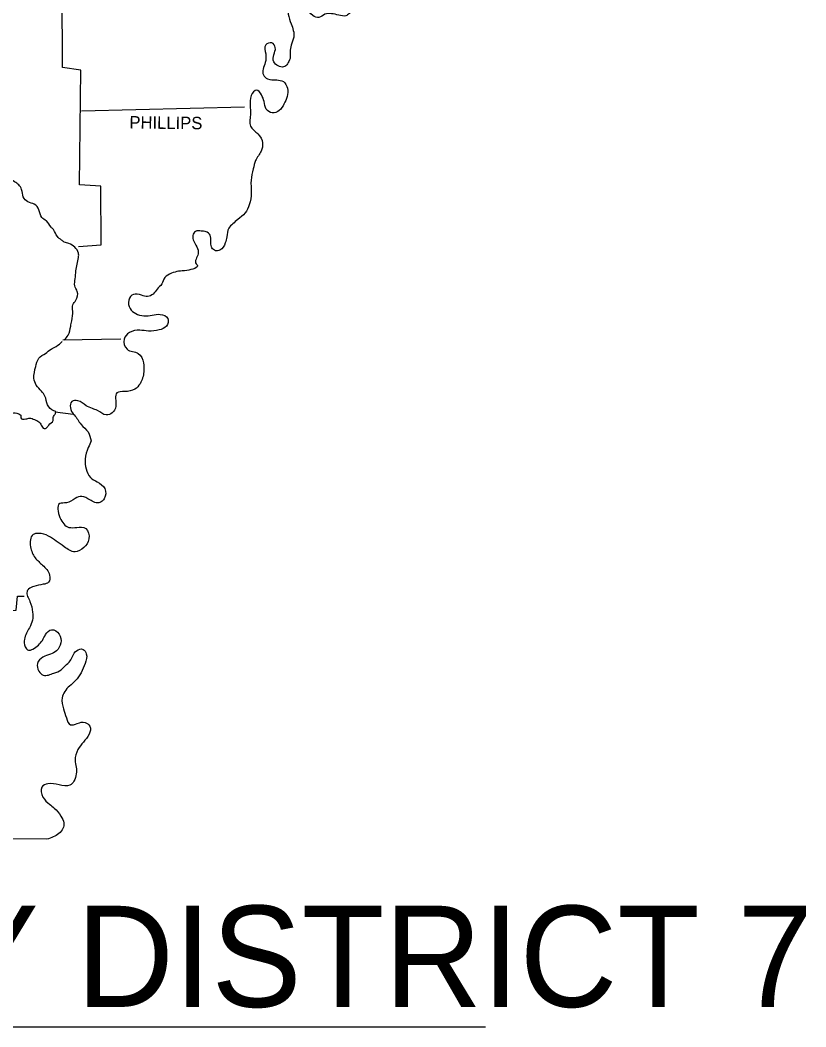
# Model space of a CAD drawing. Extents: x 8749 to 11879, y 13275 to 15339.
# Drawn here: x 11606.7 to 11878.6, y 14558.3 to 14906.6 of the extents above; entities that cross this region are included whole.
import ezdxf

# ---------------------------------------------------------------- set-up
doc = ezdxf.new("R2010")
doc.units = 0
doc.layers.add('R_Draft', color=7, linetype='Continuous')

msp = doc.modelspace()

# ---------------------------------------------------------------- linework, layer by layer
at = {"layer": 'R_Draft'}
for p, q in [((11621.54, 14795.98), (11641.54, 14796.28)), ((11625.14, 14770.18), (11618.84, 14770.98)), ((11106.59, 14558.28), (11767.82, 14558.28))]:
    msp.add_line(p, q, dxfattribs=at)
for points in [[(11626.94, 14828.28), (11634.74, 14828.78), (11634.64, 14849.08), (11627.34, 14849.58), (11627.74, 14889.28), (11621.44, 14890.18), (11621.24, 14916.88), (11706.54, 14917.48)], [(11627.94, 14875.18), (11684.34, 14876.58)], [(11579.24, 14708.58), (11592.64, 14707.78), (11593.24, 14701.98), (11605.34, 14702.38), (11605.84, 14707.28), (11608.14, 14707.28)], [(11616.04, 14623.18), (11249.54, 14623.78), (11249.34, 14704.68)]]:
    msp.add_lwpolyline(points, dxfattribs=at)
for points in [[(11743.64, 14992.38), (11744.04, 14989.48), (11742.34, 14986.38), (11741.74, 14983.28), (11742.04, 14980.18), (11738.84, 14978.48), (11736.04, 14976.48), (11737.64, 14974.08), (11740.64, 14971.88), (11743.64, 14970.18), (11745.54, 14968.48), (11746.04, 14964.38), (11746.54, 14961.78), (11747.54, 14958.18), (11747.94, 14955.68), (11746.14, 14952.68), (11744.04, 14952.08), (11741.84, 14952.78), (11739.24, 14952.98), (11737.14, 14950.98), (11735.64, 14948.18), (11734.14, 14945.38), (11733.04, 14942.98), (11731.94, 14940.38), (11729.74, 14937.38), (11727.04, 14936.88), (11723.84, 14936.08), (11721.94, 14933.88), (11722.24, 14930.18), (11724.04, 14927.68), (11725.44, 14924.58), (11726.44, 14921.88), (11725.94, 14918.48), (11724.54, 14915.98), (11722.74, 14914.48), (11721.94, 14911.28), (11720.64, 14908.88), (11719.44, 14908.08), (11717.04, 14908.28), (11714.44, 14908.78), (11712.24, 14908.58), (11710.14, 14907.48), (11708.04, 14908.18), (11705.84, 14910.58), (11704.04, 14912.38), (11702.04, 14913.08), (11699.94, 14911.98), (11699.54, 14908.68), (11700.54, 14905.28), (11701.44, 14900.68), (11700.54, 14897.88), (11700.24, 14893.28)], [(11743.64, 14992.38), (11744.04, 14989.48), (11742.34, 14986.38), (11741.74, 14983.28), (11742.04, 14980.18), (11738.84, 14978.48), (11736.04, 14976.48), (11737.64, 14974.08), (11740.64, 14971.88), (11743.64, 14970.18), (11745.54, 14968.48), (11746.04, 14964.38), (11746.54, 14961.78), (11747.54, 14958.18), (11747.94, 14955.68), (11746.14, 14952.68), (11744.04, 14952.08), (11741.84, 14952.78), (11739.24, 14952.98), (11737.14, 14950.98), (11735.64, 14948.18), (11734.14, 14945.38), (11733.04, 14942.98), (11731.94, 14940.38), (11729.74, 14937.38), (11727.04, 14936.88), (11723.84, 14936.08), (11721.94, 14933.88), (11722.24, 14930.18), (11724.04, 14927.68), (11725.44, 14924.58), (11726.44, 14921.88), (11725.94, 14918.48), (11724.54, 14915.98), (11722.74, 14914.48), (11721.94, 14911.28), (11720.64, 14908.88), (11719.44, 14908.08), (11717.04, 14908.28), (11714.44, 14908.78), (11712.24, 14908.58), (11710.14, 14907.48), (11708.04, 14908.18), (11705.84, 14910.58), (11704.04, 14912.38), (11702.04, 14913.08), (11699.94, 14911.98), (11699.54, 14908.68), (11700.54, 14905.28), (11701.44, 14900.68), (11700.54, 14897.88), (11700.24, 14893.28)], [(11700.24, 14893.28), (11697.94, 14890.38), (11694.54, 14892.18), (11694.54, 14894.58), (11695.04, 14897.08), (11693.84, 14898.68), (11691.74, 14897.98), (11691.74, 14894.88), (11691.54, 14891.88), (11690.94, 14887.58), (11692.34, 14886.28), (11695.54, 14885.88), (11697.84, 14885.28), (11699.24, 14882.98), (11699.14, 14880.18), (11698.04, 14877.48), (11696.44, 14875.28), (11693.94, 14874.48), (11691.94, 14875.78), (11691.14, 14878.38), (11690.24, 14880.68), (11688.54, 14882.38), (11686.74, 14880.48), (11686.34, 14876.98), (11686.44, 14873.98), (11686.44, 14869.88), (11689.04, 14867.18), (11690.64, 14864.08), (11690.14, 14861.28), (11688.24, 14857.98), (11687.44, 14855.08), (11686.64, 14851.18), (11686.74, 14846.88), (11686.04, 14842.68), (11684.64, 14839.88), (11682.04, 14837.58), (11680.34, 14836.08), (11678.94, 14834.58), (11678.24, 14831.58), (11677.74, 14829.48), (11675.84, 14826.98), (11674.34, 14826.78), (11673.14, 14827.78), (11672.74, 14829.48), (11672.74, 14831.18), (11671.94, 14832.88), (11669.44, 14833.58), (11667.44, 14833.48), (11666.54, 14832.08), (11667.84, 14828.18), (11668.34, 14825.68), (11667.64, 14822.28), (11668.04, 14821.88), (11664.44, 14819.98), (11661.54, 14819.68), (11659.14, 14818.98), (11656.84, 14817.48), (11655.74, 14815.28), (11654.14, 14813.48), (11652.74, 14811.78), (11650.84, 14810.98), (11648.74, 14811.38), (11645.94, 14811.68), (11644.34, 14809.68), (11644.84, 14806.78), (11646.74, 14805.08), (11649.54, 14804.28), (11652.44, 14804.48), (11655.24, 14804.78), (11657.84, 14803.38), (11657.34, 14800.68), (11654.84, 14799.38), (11651.14, 14798.98), (11648.14, 14799.28), (11644.54, 14798.48), (11642.74, 14796.18), (11643.74, 14792.68), (11647.64, 14791.28), (11649.44, 14787.98), (11649.54, 14784.88), (11648.24, 14780.78), (11646.44, 14778.88), (11642.94, 14778.08), (11640.24, 14777.58), (11639.84, 14772.98), (11638.64, 14770.68), (11636.54, 14769.98), (11633.54, 14771.48), (11631.74, 14772.18), (11629.54, 14773.18), (11626.74, 14774.88), (11624.64, 14774.58), (11625.24, 14770.18), (11625.44, 14769.98), (11627.84, 14766.68), (11630.24, 14764.08), (11631.34, 14760.98)], [(11700.24, 14893.28), (11697.94, 14890.38), (11694.54, 14892.18), (11694.54, 14894.58), (11695.04, 14897.08), (11693.84, 14898.68), (11691.74, 14897.98), (11691.74, 14894.88), (11691.54, 14891.88), (11690.94, 14887.58), (11692.34, 14886.28), (11695.54, 14885.88), (11697.84, 14885.28), (11699.24, 14882.98), (11699.14, 14880.18), (11698.04, 14877.48), (11696.44, 14875.28), (11693.94, 14874.48), (11691.94, 14875.78), (11691.14, 14878.38), (11690.24, 14880.68), (11688.54, 14882.38), (11686.74, 14880.48), (11686.34, 14876.98), (11686.44, 14873.98), (11686.44, 14869.88), (11689.04, 14867.18), (11690.64, 14864.08), (11690.14, 14861.28), (11688.24, 14857.98), (11687.44, 14855.08), (11686.64, 14851.18), (11686.74, 14846.88), (11686.04, 14842.68), (11684.64, 14839.88), (11682.04, 14837.58), (11680.34, 14836.08), (11678.94, 14834.58), (11678.24, 14831.58), (11677.74, 14829.48), (11675.84, 14826.98), (11674.34, 14826.78), (11673.14, 14827.78), (11672.74, 14829.48), (11672.74, 14831.18), (11671.94, 14832.88), (11669.44, 14833.58), (11667.44, 14833.48), (11666.54, 14832.08), (11667.84, 14828.18), (11668.34, 14825.68), (11667.64, 14822.28), (11668.04, 14821.88), (11664.44, 14819.98), (11661.54, 14819.68), (11659.14, 14818.98), (11656.84, 14817.48), (11655.74, 14815.28), (11654.14, 14813.48), (11652.74, 14811.78), (11650.84, 14810.98), (11648.74, 14811.38), (11645.94, 14811.68), (11644.34, 14809.68), (11644.84, 14806.78), (11646.74, 14805.08), (11649.54, 14804.28), (11652.44, 14804.48), (11655.24, 14804.78), (11657.84, 14803.38), (11657.34, 14800.68), (11654.84, 14799.38), (11651.14, 14798.98), (11648.14, 14799.28), (11644.54, 14798.48), (11642.74, 14796.18), (11643.74, 14792.68), (11647.64, 14791.28), (11649.44, 14787.98), (11649.54, 14784.88), (11648.24, 14780.78), (11646.44, 14778.88), (11642.94, 14778.08), (11640.24, 14777.58), (11639.84, 14772.98), (11638.64, 14770.68), (11636.54, 14769.98), (11633.54, 14771.48), (11631.74, 14772.18), (11629.54, 14773.18), (11626.74, 14774.88), (11624.64, 14774.58), (11625.24, 14770.18), (11625.44, 14769.98), (11627.84, 14766.68), (11630.24, 14764.08), (11631.34, 14760.98)], [(11622.04, 14795.98), (11623.34, 14797.58), (11624.24, 14800.68), (11624.64, 14802.58), (11624.94, 14805.88), (11625.04, 14808.08), (11626.04, 14809.68), (11626.54, 14812.68), (11625.64, 14814.68), (11625.84, 14817.08), (11626.04, 14819.78), (11626.44, 14822.18), (11626.94, 14824.48), (11626.94, 14825.98), (11625.64, 14827.98), (11623.64, 14829.28), (11622.04, 14829.78), (11621.04, 14830.48), (11619.64, 14831.68), (11618.24, 14834.08), (11617.44, 14834.98), (11615.84, 14837.08), (11614.24, 14838.28), (11613.24, 14840.98), (11611.64, 14842.88), (11609.44, 14843.68), (11607.84, 14845.38), (11607.24, 14847.98), (11606.24, 14849.58), (11604.84, 14850.58), (11602.54, 14851.98), (11600.84, 14852.98), (11600.34, 14855.28), (11599.34, 14856.38), (11596.94, 14856.98), (11596.64, 14861.08)], [(11558.64, 14809.38), (11560.14, 14808.38), (11562.24, 14808.48), (11563.64, 14809.08), (11564.74, 14808.98), (11566.24, 14808.08), (11567.24, 14806.88), (11567.94, 14805.98), (11568.44, 14804.58), (11568.44, 14803.28), (11568.94, 14801.48), (11569.54, 14800.78), (11570.34, 14799.48), (11570.84, 14798.28), (11571.14, 14797.48), (11572.24, 14796.18), (11573.24, 14796.28), (11574.14, 14796.18), (11575.34, 14795.48), (11577.14, 14794.08), (11577.44, 14793.68), (11578.64, 14791.08), (11578.84, 14789.48), (11579.04, 14787.38), (11579.44, 14785.38), (11580.24, 14783.18), (11580.64, 14781.68), (11581.54, 14779.58), (11582.14, 14778.18), (11582.94, 14776.38), (11584.14, 14774.38), (11584.64, 14773.18), (11586.34, 14773.28), (11587.54, 14773.78), (11588.44, 14774.58), (11589.54, 14774.48), (11590.74, 14774.08), (11592.34, 14773.78), (11593.34, 14774.38), (11593.84, 14774.78), (11593.94, 14775.68), (11594.84, 14776.18), (11595.84, 14775.48), (11596.94, 14773.88), (11596.94, 14772.88), (11596.54, 14772.28), (11595.24, 14771.48), (11593.44, 14770.88), (11592.94, 14770.18), (11594.64, 14769.38), (11597.34, 14769.18), (11598.04, 14769.78), (11599.84, 14769.28), (11600.54, 14769.78), (11602.94, 14769.68), (11604.04, 14770.48), (11606.24, 14770.38), (11606.94, 14769.88), (11606.94, 14768.98), (11608.74, 14768.58), (11610.04, 14768.88), (11611.74, 14768.38), (11613.24, 14767.58), (11614.04, 14766.48), (11615.04, 14765.28), (11615.94, 14765.58), (11616.64, 14766.48), (11618.14, 14768.08), (11618.14, 14769.08), (11618.54, 14769.78), (11619.04, 14770.78)], [(11619.14, 14771.08), (11618.44, 14771.38), (11616.24, 14773.48), (11615.34, 14776.48), (11614.14, 14778.18), (11612.34, 14780.28), (11611.54, 14782.68), (11612.14, 14786.68), (11613.24, 14789.58), (11615.54, 14791.28), (11617.44, 14792.68), (11619.24, 14793.68), (11621.34, 14795.38)], [(11631.34, 14760.98), (11630.34, 14758.68), (11629.24, 14754.68), (11629.54, 14751.28), (11631.04, 14748.38), (11633.44, 14746.78), (11636.04, 14744.48), (11635.84, 14740.98), (11634.34, 14739.68), (11630.84, 14740.58), (11628.14, 14741.78), (11625.84, 14741.08), (11622.74, 14739.58), (11620.44, 14739.28), (11620.54, 14734.48), (11623.64, 14731.08), (11626.34, 14731.08), (11629.44, 14730.68), (11630.54, 14727.08), (11628.74, 14724.08), (11625.74, 14722.58), (11621.94, 14724.38), (11619.24, 14726.28), (11616.54, 14728.08), (11613.14, 14728.98), (11611.24, 14728.58), (11610.34, 14724.38), (11611.94, 14720.58), (11614.54, 14717.98), (11616.94, 14714.58), (11616.54, 14712.08), (11614.74, 14711.38), (11611.54, 14710.68), (11609.64, 14709.68), (11609.14, 14708.88), (11610.14, 14705.48), (11611.04, 14701.78), (11611.04, 14698.98), (11609.94, 14696.38), (11608.24, 14692.38), (11608.44, 14689.78), (11609.64, 14688.58), (11611.14, 14688.98), (11613.14, 14690.38), (11614.44, 14691.98), (11615.54, 14693.98), (11617.64, 14695.68), (11620.24, 14694.18), (11620.84, 14691.08), (11619.34, 14688.38), (11617.24, 14687.18), (11614.64, 14686.18), (11612.74, 14683.98), (11613.24, 14681.38), (11614.74, 14679.98), (11618.44, 14680.68), (11620.94, 14681.78), (11622.34, 14683.18), (11624.04, 14684.88), (11624.94, 14686.58), (11626.24, 14688.38), (11628.54, 14688.88), (11629.64, 14687.38), (11629.24, 14683.98), (11627.84, 14680.78), (11625.94, 14678.08), (11623.84, 14676.18), (11621.24, 14672.08), (11621.74, 14668.28), (11622.74, 14665.18), (11624.14, 14662.78), (11626.54, 14663.28), (11629.24, 14663.58), (11630.84, 14662.28), (11630.64, 14659.48), (11628.64, 14656.78), (11626.74, 14654.18), (11625.74, 14650.58), (11626.14, 14648.08), (11626.14, 14645.78), (11625.34, 14643.28), (11623.94, 14641.88), (11620.24, 14641.98), (11616.34, 14642.38), (11614.24, 14641.18), (11614.64, 14637.78), (11616.94, 14635.28), (11618.54, 14633.98), (11620.84, 14631.18), (11621.84, 14628.88), (11621.54, 14626.88), (11620.14, 14625.18), (11616.04, 14623.18)], [(11631.34, 14760.98), (11630.34, 14758.68), (11629.24, 14754.68), (11629.54, 14751.28), (11631.04, 14748.38), (11633.44, 14746.78), (11636.04, 14744.48), (11635.84, 14740.98), (11634.34, 14739.68), (11630.84, 14740.58), (11628.14, 14741.78), (11625.84, 14741.08), (11622.74, 14739.58), (11620.44, 14739.28), (11620.54, 14734.48), (11623.64, 14731.08), (11626.34, 14731.08), (11629.44, 14730.68), (11630.54, 14727.08), (11628.74, 14724.08), (11625.74, 14722.58), (11621.94, 14724.38), (11619.24, 14726.28), (11616.54, 14728.08), (11613.14, 14728.98), (11611.24, 14728.58), (11610.34, 14724.38), (11611.94, 14720.58), (11614.54, 14717.98), (11616.94, 14714.58), (11616.54, 14712.08), (11614.74, 14711.38), (11611.54, 14710.68), (11609.64, 14709.68), (11609.14, 14708.88), (11610.14, 14705.48), (11611.04, 14701.78), (11611.04, 14698.98), (11609.94, 14696.38), (11608.24, 14692.38), (11608.44, 14689.78), (11609.64, 14688.58), (11611.14, 14688.98), (11613.14, 14690.38), (11614.44, 14691.98), (11615.54, 14693.98), (11617.64, 14695.68), (11620.24, 14694.18), (11620.84, 14691.08), (11619.34, 14688.38), (11617.24, 14687.18), (11614.64, 14686.18), (11612.74, 14683.98), (11613.24, 14681.38), (11614.74, 14679.98), (11618.44, 14680.68), (11620.94, 14681.78), (11622.34, 14683.18), (11624.04, 14684.88), (11624.94, 14686.58), (11626.24, 14688.38), (11628.54, 14688.88), (11629.64, 14687.38), (11629.24, 14683.98), (11627.84, 14680.78), (11625.94, 14678.08), (11623.84, 14676.18), (11621.24, 14672.08), (11621.74, 14668.28), (11622.74, 14665.18), (11624.14, 14662.78), (11626.54, 14663.28), (11629.24, 14663.58), (11630.84, 14662.28), (11630.64, 14659.48), (11628.64, 14656.78), (11626.74, 14654.18), (11625.74, 14650.58), (11626.14, 14648.08), (11626.14, 14645.78), (11625.34, 14643.28), (11623.94, 14641.88), (11620.24, 14641.98), (11616.34, 14642.38), (11614.24, 14641.18), (11614.64, 14637.78), (11616.94, 14635.28), (11618.54, 14633.98), (11620.84, 14631.18), (11621.84, 14628.88), (11621.54, 14626.88), (11620.14, 14625.18), (11616.04, 14623.18)]]:
    msp.add_spline(points, degree=3, dxfattribs=at)

# ---------------------------------------------------------------- texts
msp.add_text('PHILLIPS', height=4.3, rotation=359.3179, dxfattribs=at).set_placement((11644.54, 14869.08))
msp.add_text('ARKANSAS HIGHWAY DISTRICT 7', height=35, dxfattribs=at).set_placement((11121.64, 14565.18))

doc.saveas('drawing.dxf')
